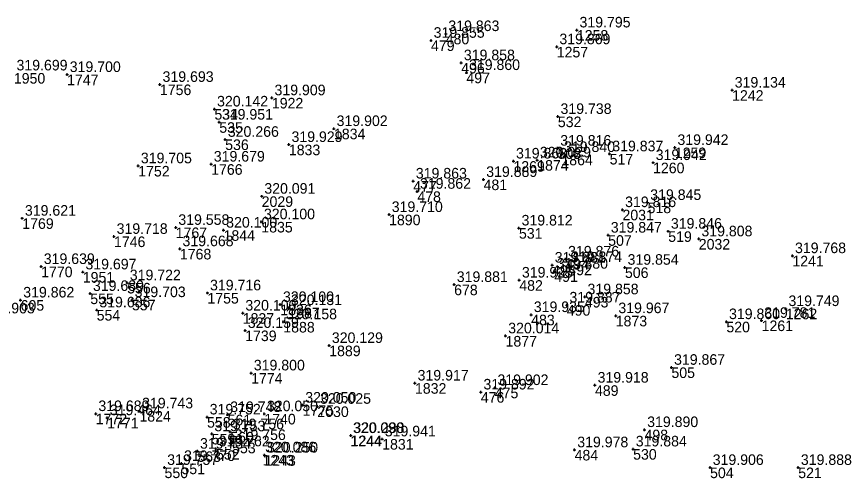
# Model space of a CAD drawing. Extents: x -829398 to -819400, y -1074439 to -1067977.
# Drawn here: x -820923.3 to -820828.4, y -1070299.6 to -1070247.2 of the extents above; entities that cross this region are included whole.
import ezdxf

# ---------------------------------------------------------------- set-up
doc = ezdxf.new("R2010")
doc.units = 0
for name, color, linetype in [('Vrstva 60', 7, 'Continuous'), ('Vrstva 61', 7, 'Continuous'), ('Čísla bodů_doměření_2012', 7, 'Continuous')]:
    doc.layers.add(name, color=color, linetype=linetype)

# ---------------------------------------------------------------- blocks, each defined once
blk = doc.blocks.new('BOD')
at = {"layer": 'Čísla bodů_doměření_2012'}
for p, q in [((-0.15, 0), (0.15, 0)), ((0, -0.15), (0, 0.15))]:
    blk.add_line(p, q, dxfattribs=at)

msp = doc.modelspace()

# ---------------------------------------------------------------- linework, layer by layer
at = {"layer": 'Vrstva 60'}
for p, q in [((-820885.387, -1070294.798), (-820885.387, -1070294.798)), ((-820895.359, -1070296.983), (-820895.359, -1070296.983))]:
    msp.add_line(p, q, dxfattribs=at)

# ---------------------------------------------------------------- block references
for p in [(-820859.638, -1070248.739), (-820859.638, -1070248.739), (-820876.215, -1070249.913), (-820876.215, -1070249.913), (-820874.542, -1070249.153), (-820874.542, -1070249.153), (-820861.924, -1070250.643), (-820861.924, -1070250.643), (-820872.779, -1070252.46), (-820872.779, -1070252.46), (-820917.573, -1070253.798), (-820917.573, -1070253.798), (-820872.195, -1070253.576), (-820872.195, -1070253.576), (-820907.021, -1070254.921), (-820907.021, -1070254.921), (-820841.997, -1070255.566), (-820841.997, -1070255.566), (-820894.299, -1070256.439), (-820894.299, -1070256.439), (-820900.828, -1070257.712), (-820900.828, -1070257.712), (-820861.796, -1070258.563), (-820861.796, -1070258.563), (-820900.275, -1070259.204), (-820900.275, -1070259.204), (-820887.242, -1070259.936), (-820887.242, -1070259.936), (-820899.604, -1070261.16), (-820899.604, -1070261.16), (-820892.369, -1070261.747), (-820892.369, -1070261.747), (-820861.827, -1070262.162), (-820861.827, -1070262.162), (-820848.508, -1070262.084), (-820848.508, -1070262.084), (-820861.396, -1070262.886), (-820861.396, -1070262.886), (-820855.912, -1070262.804), (-820855.912, -1070262.804), (-820909.487, -1070264.165), (-820909.487, -1070264.165), (-820901.201, -1070263.97), (-820901.201, -1070263.97), (-820866.853, -1070263.621), (-820866.853, -1070263.621), (-820864.143, -1070263.497), (-820864.143, -1070263.497), (-820850.98, -1070263.795), (-820850.98, -1070263.795), (-820878.237, -1070265.892), (-820878.237, -1070265.892), (-820870.238, -1070265.714), (-820870.238, -1070265.714), (-820877.77, -1070267.055), (-820877.77, -1070267.055), (-820895.457, -1070267.618), (-820895.457, -1070267.618), (-820851.6, -1070268.328), (-820851.6, -1070268.328), (-820880.978, -1070269.697), (-820880.978, -1070269.697), (-820854.455, -1070269.141), (-820854.455, -1070269.141), (-820922.666, -1070270.116), (-820922.666, -1070270.116), (-820895.498, -1070270.522), (-820895.498, -1070270.522), (-820905.23, -1070271.159), (-820905.23, -1070271.159), (-820899.791, -1070271.47), (-820899.791, -1070271.47), (-820866.22, -1070271.228), (-820866.22, -1070271.228), (-820849.252, -1070271.592), (-820849.252, -1070271.592), (-820912.242, -1070272.179), (-820912.242, -1070272.179), (-820856.08, -1070272.035), (-820856.08, -1070272.035), (-820845.785, -1070272.459), (-820845.785, -1070272.459), (-820904.754, -1070273.582), (-820904.754, -1070273.582), (-820835.146, -1070274.369), (-820835.146, -1070274.369), (-820920.524, -1070275.601), (-820920.524, -1070275.601), (-820862.456, -1070275.438), (-820862.456, -1070275.438), (-820860.935, -1070274.749), (-820860.935, -1070274.749), (-820860.605, -1070275.374), (-820860.605, -1070275.374), (-820915.788, -1070276.212), (-820915.788, -1070276.212), (-820862.199, -1070276.132), (-820862.199, -1070276.132), (-820854.174, -1070275.686), (-820854.174, -1070275.686), (-820910.746, -1070277.447), (-820910.746, -1070277.447), (-820866.18, -1070277.141), (-820866.18, -1070277.141), (-820873.586, -1070277.645), (-820873.586, -1070277.645), (-820922.855, -1070279.403), (-820922.855, -1070279.403), (-820914.937, -1070278.658), (-820914.937, -1070278.658), (-820910.195, -1070279.363), (-820910.195, -1070279.363), (-820901.627, -1070278.595), (-820901.627, -1070278.595), (-820858.727, -1070279.04), (-820858.727, -1070279.04), (-820893.341, -1070279.916), (-820893.341, -1070279.916), (-820892.428, -1070280.267), (-820892.428, -1070280.267), (-820860.781, -1070279.97), (-820860.781, -1070279.97), (-820835.892, -1070280.378), (-820835.892, -1070280.378), (-820914.21, -1070280.526), (-820914.21, -1070280.526), (-820897.612, -1070280.885), (-820897.612, -1070280.885), (-820864.831, -1070281.058), (-820864.831, -1070281.058), (-820855.222, -1070281.185), (-820855.222, -1070281.185), (-820892.998, -1070281.879), (-820892.998, -1070281.879), (-820842.646, -1070281.86), (-820842.646, -1070281.86), (-820838.639, -1070281.719), (-820838.639, -1070281.719), (-820897.334, -1070282.858), (-820897.334, -1070282.858), (-820867.739, -1070283.474), (-820867.739, -1070283.474), (-820887.782, -1070284.569), (-820887.782, -1070284.569), (-820896.654, -1070287.684), (-820896.654, -1070287.684), (-820848.892, -1070287.046), (-820848.892, -1070287.046), (-820878.036, -1070288.833), (-820878.036, -1070288.833), (-820870.552, -1070289.85), (-820870.552, -1070289.85), (-820868.964, -1070289.346), (-820868.964, -1070289.346), (-820857.581, -1070289.073), (-820857.581, -1070289.073), (-820890.805, -1070291.342), (-820890.805, -1070291.342), (-820889.132, -1070291.474), (-820889.132, -1070291.474), (-820914.316, -1070292.302), (-820914.316, -1070292.302), (-820909.351, -1070291.996), (-820909.351, -1070291.996), (-820901.666, -1070292.687), (-820901.666, -1070292.687), (-820899.333, -1070292.412), (-820899.333, -1070292.412), (-820895.157, -1070292.317), (-820895.157, -1070292.317), (-820913.02, -1070292.769), (-820913.02, -1070292.769), (-820901.139, -1070294.591), (-820901.139, -1070294.591), (-820899.024, -1070294.366), (-820899.024, -1070294.366), (-820851.949, -1070294.117), (-820851.949, -1070294.117), (-820885.339, -1070294.787), (-820881.765, -1070295.175), (-820881.765, -1070295.175), (-820900.65, -1070296.308), (-820900.65, -1070296.308), (-820898.817, -1070295.591), (-820898.817, -1070295.591), (-820859.893, -1070296.41), (-820859.893, -1070296.41), (-820853.243, -1070296.317), (-820853.243, -1070296.317), (-820902.769, -1070296.573), (-820902.769, -1070296.573), (-820895.15, -1070297.019), (-820904.578, -1070297.97), (-820904.578, -1070297.97), (-820906.496, -1070298.416), (-820906.496, -1070298.416), (-820844.5, -1070298.419), (-820844.5, -1070298.419), (-820834.479, -1070298.418), (-820834.479, -1070298.418)]:
    msp.add_blockref('BOD', p, dxfattribs=at)

# ---------------------------------------------------------------- texts
for s, p in [('1258', (-820859.638, -1070249.939)), ('480', (-820874.542, -1070250.353)), ('480', (-820874.542, -1070250.353)), ('479', (-820876.215, -1070251.113)), ('479', (-820876.215, -1070251.113)), ('1257', (-820861.924, -1070251.843)), ('496', (-820872.779, -1070253.66)), ('496', (-820872.779, -1070253.66)), ('1950', (-820923.622, -1070254.819)), ('497', (-820872.195, -1070254.776)), ('497', (-820872.195, -1070254.776)), ('1747', (-820917.573, -1070254.998)), ('1756', (-820907.021, -1070256.121)), ('1242', (-820841.997, -1070256.766)), ('1922', (-820894.299, -1070257.639)), ('534', (-820900.828, -1070258.912)), ('534', (-820900.828, -1070258.912)), ('535', (-820900.275, -1070260.404)), ('535', (-820900.275, -1070260.404)), ('532', (-820861.796, -1070259.763)), ('532', (-820861.796, -1070259.763)), ('1834', (-820887.242, -1070261.136)), ('536', (-820899.604, -1070262.36)), ('536', (-820899.604, -1070262.36)), ('1833', (-820892.369, -1070262.947)), ('508', (-820861.827, -1070263.362)), ('508', (-820861.827, -1070263.362)), ('1259', (-820848.508, -1070263.284)), ('1864', (-820861.396, -1070264.086)), ('517', (-820855.912, -1070264.004)), ('517', (-820855.912, -1070264.004)), ('1766', (-820901.201, -1070265.17)), ('1269', (-820866.853, -1070264.821)), ('1874', (-820864.143, -1070264.697)), ('1260', (-820850.98, -1070264.995)), ('1752', (-820909.487, -1070265.365)), ('477', (-820878.237, -1070267.092)), ('477', (-820878.237, -1070267.092)), ('481', (-820870.238, -1070266.914)), ('481', (-820870.238, -1070266.914)), ('2029', (-820895.457, -1070268.818)), ('478', (-820877.77, -1070268.255)), ('478', (-820877.77, -1070268.255)), ('518', (-820851.6, -1070269.528)), ('518', (-820851.6, -1070269.528)), ('1890', (-820880.978, -1070270.897)), ('2031', (-820854.455, -1070270.341)), ('1769', (-820922.666, -1070271.316)), ('1835', (-820895.498, -1070271.722)), ('1767', (-820905.23, -1070272.359)), ('1844', (-820899.791, -1070272.67)), ('531', (-820866.22, -1070272.428)), ('531', (-820866.22, -1070272.428)), ('519', (-820849.252, -1070272.792)), ('519', (-820849.252, -1070272.792)), ('1746', (-820912.242, -1070273.379)), ('507', (-820856.08, -1070273.235)), ('507', (-820856.08, -1070273.235)), ('2032', (-820845.785, -1070273.659)), ('1768', (-820904.754, -1070274.782)), ('1241', (-820835.146, -1070275.569)), ('495', (-820862.456, -1070276.638)), ('495', (-820862.456, -1070276.638)), ('494', (-820860.935, -1070275.949)), ('494', (-820860.935, -1070275.949)), ('492', (-820860.605, -1070276.574)), ('492', (-820860.605, -1070276.574)), ('1770', (-820920.524, -1070276.801)), ('1951', (-820915.788, -1070277.412)), ('491', (-820862.199, -1070277.332)), ('491', (-820862.199, -1070277.332)), ('506', (-820854.174, -1070276.886)), ('506', (-820854.174, -1070276.886)), ('482', (-820866.18, -1070278.341)), ('482', (-820866.18, -1070278.341)), ('556', (-820910.746, -1070278.647)), ('556', (-820910.746, -1070278.647)), ('678', (-820873.586, -1070278.845)), ('678', (-820873.586, -1070278.845)), ('555', (-820914.937, -1070279.858)), ('555', (-820914.937, -1070279.858)), ('1755', (-820901.627, -1070279.795)), ('493', (-820858.727, -1070280.24)), ('493', (-820858.727, -1070280.24)), ('605', (-820922.855, -1070280.603)), ('605', (-820922.855, -1070280.603)), ('557', (-820910.195, -1070280.563)), ('557', (-820910.195, -1070280.563)), ('1836', (-820893.341, -1070281.116)), ('490', (-820860.781, -1070281.17)), ('490', (-820860.781, -1070281.17)), ('554', (-820914.21, -1070281.726)), ('554', (-820914.21, -1070281.726)), ('1837', (-820897.612, -1070282.085)), ('1887', (-820892.428, -1070281.467)), ('483', (-820864.831, -1070282.258)), ('483', (-820864.831, -1070282.258)), ('1873', (-820855.222, -1070282.385)), ('1262', (-820835.892, -1070281.578)), ('1888', (-820892.998, -1070283.079)), ('520', (-820842.646, -1070283.06)), ('520', (-820842.646, -1070283.06)), ('1261', (-820838.639, -1070282.919)), ('1739', (-820897.334, -1070284.058)), ('1877', (-820867.739, -1070284.674)), ('1889', (-820887.782, -1070285.769)), ('1774', (-820896.654, -1070288.884)), ('505', (-820848.892, -1070288.246)), ('505', (-820848.892, -1070288.246)), ('1832', (-820878.036, -1070290.033)), ('475', (-820868.964, -1070290.546)), ('475', (-820868.964, -1070290.546)), ('489', (-820857.581, -1070290.273)), ('489', (-820857.581, -1070290.273)), ('476', (-820870.552, -1070291.05)), ('476', (-820870.552, -1070291.05)), ('1775', (-820890.805, -1070292.542)), ('2030', (-820889.132, -1070292.674)), ('1772', (-820914.316, -1070293.502)), ('1824', (-820909.351, -1070293.196)), ('561', (-820899.333, -1070293.612)), ('561', (-820899.333, -1070293.612)), ('1740', (-820895.157, -1070293.517)), ('1771', (-820913.02, -1070293.969)), ('558', (-820901.666, -1070293.887)), ('558', (-820901.666, -1070293.887)), ('560', (-820899.024, -1070295.566)), ('560', (-820899.024, -1070295.566)), ('498', (-820851.949, -1070295.317)), ('498', (-820851.949, -1070295.317)), ('559', (-820901.139, -1070295.791)), ('559', (-820901.139, -1070295.791)), ('1244', (-820885.387, -1070295.998)), ('1244', (-820885.339, -1070295.987)), ('1831', (-820881.765, -1070296.375)), ('552', (-820900.65, -1070297.508)), ('552', (-820900.65, -1070297.508)), ('553', (-820898.817, -1070296.791)), ('553', (-820898.817, -1070296.791)), ('530', (-820853.243, -1070297.517)), ('530', (-820853.243, -1070297.517)), ('563', (-820902.769, -1070297.773)), ('563', (-820902.769, -1070297.773)), ('1243', (-820895.359, -1070298.183)), ('1243', (-820895.15, -1070298.219)), ('484', (-820859.893, -1070297.61)), ('484', (-820859.893, -1070297.61)), ('551', (-820904.578, -1070299.17)), ('551', (-820904.578, -1070299.17)), ('550', (-820906.496, -1070299.616)), ('550', (-820906.496, -1070299.616)), ('504', (-820844.5, -1070299.619)), ('504', (-820844.5, -1070299.619)), ('521', (-820834.479, -1070299.618)), ('521', (-820834.479, -1070299.618))]:
    msp.add_text(s, height=1.2, dxfattribs=at).set_placement(p)
at = {"layer": 'Vrstva 61'}
for s, p in [('319.863', (-820874.242, -1070248.853)), ('319.795', (-820859.338, -1070248.439)), ('319.855', (-820875.915, -1070249.613)), ('319.869', (-820861.624, -1070250.343)), ('319.858', (-820872.479, -1070252.16)), ('319.699', (-820923.322, -1070253.319)), ('319.700', (-820917.273, -1070253.498)), ('319.860', (-820871.895, -1070253.276)), ('319.693', (-820906.721, -1070254.621)), ('319.134', (-820841.697, -1070255.266)), ('319.909', (-820893.999, -1070256.139)), ('320.142', (-820900.528, -1070257.412)), ('319.738', (-820861.496, -1070258.263)), ('319.951', (-820899.975, -1070258.904)), ('319.902', (-820886.942, -1070259.636)), ('320.266', (-820899.304, -1070260.86)), ('319.929', (-820892.069, -1070261.447)), ('319.816', (-820861.527, -1070261.862)), ('319.942', (-820848.208, -1070261.784)), ('319.868', (-820866.553, -1070263.321)), ('320.029', (-820863.843, -1070263.197)), ('319.840', (-820861.096, -1070262.586)), ('319.837', (-820855.612, -1070262.504)), ('319.705', (-820909.187, -1070263.865)), ('319.679', (-820900.901, -1070263.67)), ('319.942', (-820850.68, -1070263.495)), ('319.863', (-820877.937, -1070265.592)), ('319.889', (-820869.938, -1070265.414)), ('319.862', (-820877.47, -1070266.755)), ('320.091', (-820895.157, -1070267.318)), ('319.845', (-820851.3, -1070268.028)), ('319.816', (-820854.155, -1070268.841)), ('319.621', (-820922.366, -1070269.816)), ('319.710', (-820880.678, -1070269.397)), ('319.558', (-820904.93, -1070270.859)), ('320.100', (-820895.198, -1070270.222)), ('319.812', (-820865.92, -1070270.928)), ('319.718', (-820911.942, -1070271.879)), ('320.100', (-820899.491, -1070271.17)), ('319.847', (-820855.78, -1070271.735)), ('319.846', (-820848.952, -1070271.292)), ('319.808', (-820845.485, -1070272.159)), ('319.668', (-820904.454, -1070273.282)), ('319.876', (-820860.635, -1070274.449)), ('319.768', (-820834.846, -1070274.069)), ('319.639', (-820920.224, -1070275.301)), ('319.881', (-820862.156, -1070275.138)), ('319.874', (-820860.305, -1070275.074)), ('319.854', (-820853.874, -1070275.386)), ('319.697', (-820915.488, -1070275.912)), ('319.880', (-820861.899, -1070275.832)), ('319.722', (-820910.446, -1070277.147)), ('319.881', (-820873.286, -1070277.345)), ('319.925', (-820865.88, -1070276.841)), ('319.689', (-820914.637, -1070278.358)), ('319.716', (-820901.327, -1070278.295)), ('319.862', (-820922.555, -1070279.103)), ('319.703', (-820909.895, -1070279.063)), ('319.858', (-820858.427, -1070278.74)), ('319.686', (-820913.91, -1070280.226)), ('320.100', (-820893.041, -1070279.616)), ('320.131', (-820892.128, -1070279.967)), ('319.887', (-820860.481, -1070279.67)), ('319.749', (-820835.592, -1070280.078)), ('319.903', (-820927.041, -1070280.909)), ('320.100', (-820897.312, -1070280.585)), ('319.935', (-820864.531, -1070280.758)), ('319.967', (-820854.922, -1070280.885)), ('319.781', (-820838.339, -1070281.419)), ('320.158', (-820892.698, -1070281.579)), ('319.860', (-820842.346, -1070281.56)), ('320.159', (-820897.034, -1070282.558)), ('320.014', (-820867.439, -1070283.174)), ('320.129', (-820887.482, -1070284.269)), ('319.867', (-820848.592, -1070286.746)), ('319.800', (-820896.354, -1070287.384)), ('319.917', (-820877.736, -1070288.533)), ('319.902', (-820868.664, -1070289.046)), ('319.918', (-820857.281, -1070288.773)), ('319.892', (-820870.252, -1070289.55)), ('319.743', (-820909.051, -1070291.696)), ('320.050', (-820890.505, -1070291.042)), ('320.025', (-820888.832, -1070291.174)), ('319.689', (-820914.016, -1070292.002)), ('319.464', (-820912.72, -1070292.469)), ('319.752', (-820901.366, -1070292.387)), ('319.748', (-820899.033, -1070292.112)), ('320.050', (-820894.857, -1070292.017)), ('319.753', (-820900.839, -1070294.291)), ('319.756', (-820898.724, -1070294.066)), ('320.090', (-820885.087, -1070294.498)), ('320.238', (-820885.039, -1070294.487)), ('319.890', (-820851.649, -1070293.817)), ('319.756', (-820898.517, -1070295.291)), ('319.941', (-820881.465, -1070294.875)), ('319.734', (-820902.469, -1070296.273)), ('319.762', (-820900.35, -1070296.008)), ('319.978', (-820859.593, -1070296.11)), ('319.884', (-820852.943, -1070296.017)), ('320.086', (-820895.059, -1070296.683)), ('320.250', (-820894.85, -1070296.719)), ('319.757', (-820906.196, -1070298.116)), ('319.770', (-820904.278, -1070297.67)), ('319.906', (-820844.2, -1070298.119)), ('319.888', (-820834.179, -1070298.118))]:
    msp.add_text(s, height=1.2, dxfattribs=at).set_placement(p)

doc.saveas('drawing.dxf')
